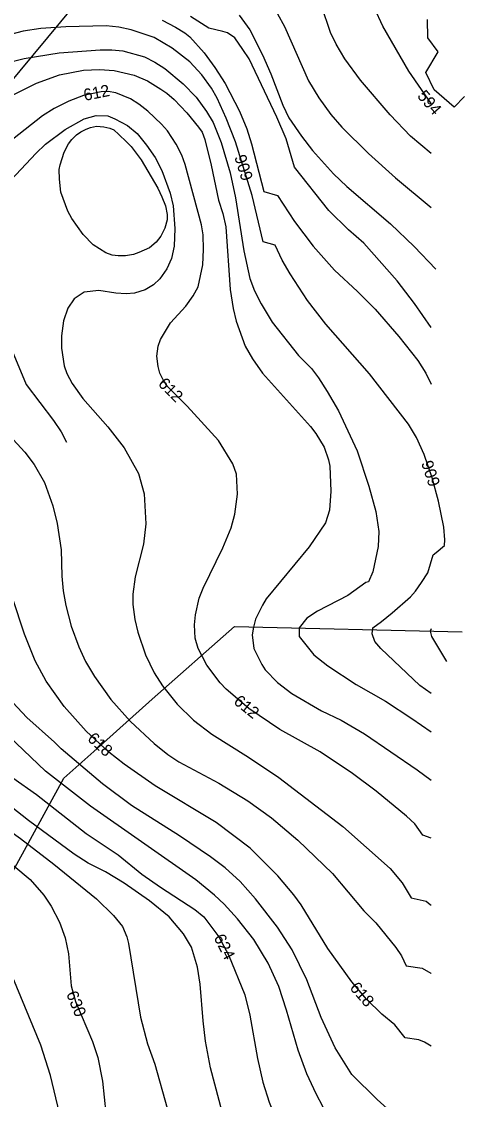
# Model space of a CAD drawing. Extents: x -709418 to -703832, y -1161719 to -1157826.
# Drawn here: x -705130 to -704832, y -1160700 to -1159967 of the extents above; entities that cross this region are included whole.
import ezdxf

# ---------------------------------------------------------------- set-up
doc = ezdxf.new("R2010")
doc.units = 0
for name, color, linetype in [('103_hranice KÚ', 7, 'Continuous'), ('120_vrstevnice hlavní', 7, 'Continuous'), ('121_vrstevnice hlavní_popis', 7, 'Continuous'), ('122_vrstevnice základní', 7, 'Continuous'), ('124_vrstevnice doplňková', 7, 'Continuous'), ('609_LBC_stav', 7, 'Continuous')]:
    doc.layers.add(name, color=color, linetype=linetype)

msp = doc.modelspace()

# ---------------------------------------------------------------- linework, layer by layer
at = {"layer": '103_hranice KÚ'}
for points in [[(-704828.44, -1160018.36), (-704835.45, -1160025.58), (-704849.24, -1160013.82), (-704854.71, -1160002.16), (-704846.35, -1159987.93), (-704853.36, -1159978.49), (-704853.67, -1159966.1)], [(-705135.84, -1160545.5), (-705101.16, -1160482.07), (-705080.71, -1160463.73), (-705041.01, -1160428.26), (-704984.88, -1160378.73), (-704830.03, -1160382.43)]]:
    msp.add_lwpolyline(points, dxfattribs=at)
at = {"layer": '120_vrstevnice hlavní'}
for points in [[(-704981.71, -1159963.09), (-704974.58, -1159973.07), (-704966.03, -1159990.17), (-704960.33, -1160002.99), (-704952.07, -1160024.37), (-704947.94, -1160032.92), (-704939.39, -1160045.46), (-704931.83, -1160055.15), (-704917.73, -1160071.1), (-704908.61, -1160079.66), (-704878.83, -1160105.02), (-704862.72, -1160120.41), (-704847.99, -1160135.72)], [(-705169.52, -1160034.2), (-705119.64, -1160009.26), (-705103.97, -1160003.71), (-705087.72, -1160000.57), (-705076.89, -1160000), (-705066.92, -1160000.71), (-705053.24, -1160003.85), (-705044.12, -1160007.84), (-705035, -1160013.4), (-705030.99, -1160016.08), (-705026.02, -1160020.38), (-705017.33, -1160029.5), (-705009.49, -1160039.33), (-705007.07, -1160042.66), (-705005.23, -1160047.69), (-705000.8, -1160065.12), (-704995.96, -1160088.92), (-704992.98, -1160098.06), (-704990.97, -1160107.01), (-704987.83, -1160149.76), (-704985.84, -1160162.59), (-704983.84, -1160171.14), (-704977.72, -1160188.24), (-704972.73, -1160196.79), (-704965.89, -1160206.48), (-704933.26, -1160242.81), (-704929.7, -1160247.51), (-704924, -1160256.92), (-704921.01, -1160265.47), (-704920.15, -1160269.74), (-704919.44, -1160286.84), (-704920.44, -1160299.67), (-704923.14, -1160308.22), (-704934.11, -1160324.75), (-704963.33, -1160360.08), (-704966.03, -1160364.36), (-704970.59, -1160373.76), (-704972.16, -1160379.18), (-704972.87, -1160384.45)], [(-704851.18, -1160728.97), (-704865.97, -1160713.66), (-704874.63, -1160712.4), (-704887.95, -1160700.5), (-704905.16, -1160683.43), (-704916.59, -1160665.31), (-704926.13, -1160644.79), (-704935.68, -1160619.14), (-704945.8, -1160598.62), (-704955.63, -1160583.37), (-704970.73, -1160564.14), (-704981.14, -1160552.31), (-704991.25, -1160543.05), (-705001.23, -1160535.49), (-705022.32, -1160521.1), (-705054.95, -1160500.58), (-705074.76, -1160485.91), (-705102.83, -1160462.11), (-705107.39, -1160457.55), (-705126.34, -1160440.74), (-705135.74, -1160430.48), (-705144.29, -1160419.5), (-705154.84, -1160402.83), (-705172.36, -1160372.05)], [(-704972.87, -1160384.45), (-704971.76, -1160393.85), (-704966.47, -1160404.7), (-704964.06, -1160408.3), (-704955.63, -1160416.94), (-704945.94, -1160424.49), (-704925.85, -1160436.18), (-704912.46, -1160442.59), (-704896.5, -1160451.71), (-704860.73, -1160476.36), (-704851.18, -1160483.29)], [(-705165.95, -1160515.97), (-705124.06, -1160550.88), (-705114.8, -1160561.57), (-705109.81, -1160568.98), (-705104.11, -1160579.81)], [(-705104.11, -1160579.81), (-705100.26, -1160590.64), (-705097.84, -1160601.47), (-705095.99, -1160623.13), (-705093.14, -1160633.96), (-705081.6, -1160661.03), (-705078.03, -1160671.86), (-705074.76, -1160688.1), (-705072.62, -1160709.76)]]:
    msp.add_lwpolyline(points, dxfattribs=at)
at = {"layer": '122_vrstevnice základní'}
for points in [[(-704851.18, -1160057.23), (-704865.15, -1160045.31), (-704878.97, -1160030.78), (-704899.35, -1160007.27), (-704909.89, -1159992.73), (-704915.85, -1159982.72), (-704919.72, -1159974.78), (-704925.71, -1159956.82)], [(-704851.18, -1160175.48), (-704862.44, -1160159.17), (-704874.27, -1160143.78), (-704897.07, -1160118.13), (-704907.33, -1160109.15), (-704920.86, -1160096.04), (-704944.19, -1160066.4), (-704949.74, -1160047.09), (-704956.09, -1160032.54), (-704975.06, -1159992.81), (-704979.4, -1159986.38), (-704984.64, -1159978.59), (-704989.69, -1159975.06), (-704992.92, -1159974.09), (-705002.43, -1159971.98), (-705014.86, -1159964.04)], [(-704955.63, -1159962.24), (-704951.07, -1159970.79), (-704934.54, -1160007.84), (-704927.56, -1160019.24), (-704919.44, -1160030.64), (-704912.03, -1160039.19), (-704893.79, -1160057.28), (-704875.41, -1160073.67), (-704851.18, -1160093.83)], [(-704851.18, -1160023.26), (-704866.29, -1160001.28), (-704884.1, -1159970.5), (-704889.66, -1159958.25)], [(-704885.48, -1160393.85), (-704889.61, -1160389.12), (-704891.39, -1160383.8), (-704890.8, -1160379.66), (-704884.89, -1160375.52), (-704877.72, -1160369.52), (-704865.32, -1160358.55), (-704861.92, -1160354.88), (-704857.78, -1160348.9), (-704853.46, -1160342.41), (-704849.83, -1160330.07), (-704847.76, -1160328.45), (-704842.08, -1160323.67), (-704841.78, -1160319.9), (-704842.63, -1160311.21), (-704846.2, -1160293.68), (-704850.47, -1160277.72), (-704856.03, -1160261.76), (-704861.16, -1160250.36), (-704866.57, -1160241.24), (-704893.22, -1160207.05), (-704922.86, -1160173.13), (-704935.25, -1160157.17), (-704947.22, -1160138.93), (-704952.49, -1160129.81), (-704957.4, -1160119.49), (-704965.39, -1160117.21), (-704972.87, -1160085.64), (-704984.27, -1160049.16), (-704990.54, -1160033.2), (-704996.81, -1160019.52), (-705000.66, -1160012.68), (-705007.21, -1160003.56), (-705015.48, -1159994.73), (-705027.45, -1159985.47), (-705039.7, -1159978.34), (-705055.23, -1159973.07), (-705063.78, -1159971.36), (-705072.33, -1159970.36), (-705099.69, -1159970.93), (-705116.79, -1159972.21), (-705128.76, -1159974.07), (-705137.31, -1159976.2)], [(-705034.15, -1159966.51), (-705025.03, -1159971.22), (-705018.88, -1159975.07), (-705015.48, -1159977.91), (-705005.65, -1159988.74), (-704998.38, -1159998.57), (-704991.25, -1160009.55), (-704981.56, -1160028.36), (-704976.58, -1160040.33), (-704973.44, -1160050.59), (-704965.04, -1160082.93), (-704955.77, -1160085.64), (-704944.23, -1160103.31), (-704931.41, -1160120.12), (-704916.87, -1160136.51), (-704901.2, -1160151.04), (-704889.37, -1160163.01), (-704873.13, -1160181.54), (-704860.3, -1160197.93), (-704854.74, -1160206.48), (-704851.18, -1160214.04)], [(-705138.17, -1159995.16), (-705128.19, -1159992.59), (-705104.25, -1159988.74), (-705076.32, -1159986.61), (-705068.52, -1159986.73), (-705060.93, -1159987.32), (-705046.11, -1159991.45), (-705039.28, -1159995.01), (-705032.44, -1159999.43), (-705019.9, -1160009.69), (-705011.06, -1160018.95), (-705003.94, -1160028.64), (-704999.52, -1160036.05), (-704993.96, -1160049.73), (-704987.98, -1160070.25), (-704984.41, -1160087.35), (-704978.57, -1160123.26), (-704974.44, -1160142.07), (-704971.31, -1160150.62), (-704966.89, -1160159.45), (-704959.34, -1160171.85), (-704941.52, -1160194.51), (-704932.69, -1160203.48), (-704927.88, -1160209.8), (-704921.86, -1160219.01), (-704914.31, -1160232.12), (-704901.62, -1160259.48), (-704893.5, -1160283.42), (-704888.8, -1160300.52), (-704886.81, -1160314.2), (-704887.23, -1160324.46), (-704890.94, -1160341.56), (-704893.79, -1160348.4), (-704895.52, -1160348.92), (-704907.94, -1160357.79), (-704928.62, -1160368.43), (-704935.71, -1160373.16), (-704941.03, -1160379.66), (-704941.03, -1160385.57), (-704930.98, -1160397.99)], [(-705028.59, -1160172.28), (-705018.19, -1160160.88), (-705013.06, -1160154.04), (-705009.64, -1160147.91), (-705006.5, -1160132.95), (-705006.01, -1160122.53), (-705006.36, -1160112.43), (-705007.36, -1160105.59), (-705018.61, -1160064.55), (-705020.91, -1160058.33), (-705024.74, -1160050.87), (-705030.58, -1160041.75), (-705034.57, -1160037.19), (-705043.98, -1160028.36), (-705050.13, -1160023.73), (-705055.8, -1160020.09), (-705065.78, -1160015.96), (-705070.85, -1160015.06), (-705075.75, -1160015.25), (-705087.72, -1160017.81), (-705097.7, -1160021.52), (-705107.67, -1160026.5), (-705115.65, -1160031.63), (-705143.58, -1160053.58)], [(-705140.3, -1160078.8), (-705120.21, -1160057.14), (-705113.66, -1160050.87), (-705100.12, -1160040.75), (-705087.15, -1160033.63), (-705079.17, -1160031.35), (-705071.19, -1160031.62), (-705066.35, -1160033.49), (-705057.8, -1160038.19), (-705051.24, -1160043.6), (-705044.83, -1160051.44), (-705038.99, -1160059.85), (-705034.43, -1160068.82), (-705028.73, -1160084.22), (-705026.73, -1160092.76), (-705025.6, -1160108.15), (-705026.02, -1160120.12), (-705027.88, -1160128.67), (-705031.01, -1160135.51), (-705035.71, -1160142.49), (-705040.13, -1160146.48), (-705045.83, -1160149.9), (-705052.95, -1160152.04)], [(-705052.95, -1160152.04), (-705058.65, -1160152.61), (-705065.78, -1160152.18), (-705077.18, -1160150.33), (-705087.15, -1160151.47), (-705093.99, -1160156.03), (-705098.27, -1160162.3), (-705101.4, -1160170.85), (-705102.68, -1160181.11), (-705102.68, -1160189.66), (-705100.83, -1160201.63), (-705098.98, -1160206.76), (-705095.42, -1160213.6), (-705088.15, -1160223.86), (-705071.19, -1160243.09), (-705059.94, -1160257.34), (-705050.25, -1160274.87), (-705046.4, -1160288.55), (-705045.4, -1160309.07), (-705046.97, -1160322.75), (-705052.67, -1160344.98), (-705054.09, -1160356.95), (-705054.24, -1160363.79), (-705052.81, -1160374.05), (-705050.67, -1160382.6), (-705045.55, -1160397.99), (-705039.7, -1160410.24), (-705033.86, -1160419.08), (-705023.89, -1160431.62), (-705012.91, -1160442.45), (-705000.37, -1160451.99), (-704975.44, -1160467.67), (-704954.92, -1160481.63), (-704911.32, -1160514.83), (-704878.97, -1160543.47), (-704870.99, -1160553.16), (-704864.72, -1160563.28), (-704854.6, -1160565.56), (-704851.9, -1160567.84), (-704851.18, -1160568.29)], [(-704851.18, -1160522.79), (-704856.88, -1160520.67), (-704862.3, -1160513.12), (-704868, -1160507.85), (-704888.66, -1160490.89), (-704904.76, -1160478.78), (-704926.7, -1160464.1), (-704954.21, -1160448.86), (-704975.15, -1160434.61), (-704990.68, -1160421.5), (-704994.82, -1160417.08), (-705003.79, -1160405.11), (-705009.78, -1160393.71), (-705011.77, -1160386.87), (-705012.2, -1160377.75), (-705011.49, -1160370.91), (-705008.92, -1160359.51), (-705006.36, -1160352.67), (-704992.96, -1160325.31), (-704987.26, -1160311.64), (-704984.84, -1160302.52), (-704982.99, -1160288.84), (-704983.7, -1160275.16), (-704986.12, -1160268.32), (-704995.96, -1160252.36), (-705017.19, -1160228.99), (-705030.58, -1160215.59), (-705033.58, -1160211.04), (-705035.71, -1160206.48), (-705036.99, -1160201.92), (-705037.85, -1160195.07), (-705036.85, -1160188.24), (-705035.43, -1160183.68), (-705028.59, -1160172.28)], [(-705138.02, -1160248.94), (-705127.62, -1160260.34), (-705121.35, -1160268.6), (-705114.23, -1160280.86), (-705108.53, -1160296.82), (-705105.53, -1160308.79), (-705102.83, -1160326.74), (-705102.4, -1160344.69), (-705101.54, -1160354.67), (-705099.83, -1160364.64), (-705095.99, -1160378.61), (-705091, -1160392.57), (-705086.3, -1160402.55), (-705080.31, -1160412.81), (-705069.06, -1160428.48), (-705055.66, -1160443.44), (-705039.56, -1160458.41), (-705030.3, -1160465.81), (-705022.89, -1160470.8)], [(-704851.18, -1160664.17), (-704855.74, -1160661.6), (-704859.59, -1160660.03), (-704868.85, -1160658.61), (-704875.83, -1160649.63), (-704884.67, -1160642.36), (-704895.21, -1160632.25), (-704905.19, -1160620.56), (-704921.58, -1160597.76), (-704939.53, -1160568.12), (-704944.52, -1160561.29), (-704955.49, -1160548.32), (-704974.3, -1160529.51), (-704997.52, -1160512.12), (-705038.85, -1160487.19), (-705060.08, -1160472.37), (-705070.48, -1160464.25), (-705085.87, -1160450), (-705100.91, -1160433.29), (-705113.09, -1160415.94), (-705120.5, -1160402.26), (-705127.91, -1160384.02), (-705144.44, -1160333.86)], [(-704851.18, -1160380.37), (-704851.8, -1160382.02), (-704851.01, -1160385.57), (-704840.75, -1160402.59)], [(-704930.98, -1160397.99), (-704921.53, -1160405.67), (-704902.2, -1160418.36), (-704882.25, -1160429.62), (-704864.29, -1160441.31), (-704851.18, -1160450.47)], [(-704851.18, -1160424.33), (-704858.88, -1160418.93), (-704885.48, -1160393.85)], [(-705256.44, -1160430.62), (-705247.32, -1160437.89), (-705215.4, -1160459.83), (-705167.95, -1160496.17), (-705130.47, -1160523.1), (-705107.96, -1160540.48), (-705078.89, -1160564.14), (-705067.2, -1160575.39), (-705061.08, -1160582.95), (-705058.23, -1160589.78), (-705057.09, -1160594.34), (-705048.82, -1160644.5), (-705044.12, -1160662.74), (-705039.28, -1160676.42), (-705030.79, -1160706.37)], [(-705104.11, -1160709.76), (-705110.09, -1160684.12), (-705116.79, -1160663.6), (-705135.74, -1160617.43), (-705140.3, -1160602.04), (-705148.57, -1160566.13), (-705152.27, -1160555.87), (-705156.83, -1160548.18), (-705162.82, -1160540.48), (-705168.52, -1160534.78), (-705207.28, -1160500.87), (-705235.49, -1160473.79), (-705248.31, -1160462.82), (-705283.22, -1160435.32)], [(-704998.52, -1160561.43), (-705011.35, -1160551.03), (-705083.02, -1160501.01), (-705113.66, -1160477.21), (-705153.41, -1160439.31)], [(-705152.13, -1160470.37), (-705119.78, -1160493.17), (-705086.01, -1160519.68), (-705064.07, -1160534.21), (-705047.97, -1160547.18), (-705035.43, -1160556.01), (-705011.92, -1160571.26), (-705005.79, -1160576.25), (-704995.53, -1160589.78), (-704989.12, -1160602.04), (-704978, -1160629.4), (-704974.44, -1160643.08), (-704969.31, -1160672.72)], [(-705022.89, -1160470.8), (-704995.67, -1160485.48), (-704975.86, -1160497.45), (-704959.76, -1160508.99), (-704941.95, -1160524.09), (-704918.3, -1160546.75), (-704896.92, -1160572.11), (-704888.8, -1160580.38), (-704875.12, -1160597.19), (-704871.27, -1160602.89), (-704868.25, -1160609.57), (-704857.31, -1160611.16), (-704851.47, -1160614.58), (-704851.18, -1160614.71)], [(-704990.4, -1160720.02), (-705001.23, -1160678.99), (-705004.65, -1160660.75), (-705006.36, -1160647.07), (-705008.35, -1160621.99), (-705010.06, -1160610.59), (-705014.34, -1160596.91), (-705019.61, -1160587.79), (-705029.44, -1160576.25), (-705042.7, -1160565.28), (-705059.94, -1160553.31), (-705072.76, -1160545.75), (-705084.45, -1160539.77), (-705094.14, -1160533.64), (-705125.2, -1160510.84), (-705136.96, -1160501.41)], [(-704924.57, -1160705.78), (-704929.41, -1160696.66), (-704935.68, -1160682.98), (-704941.67, -1160667.02), (-704949.5, -1160639.66), (-704954.78, -1160623.7), (-704962.04, -1160607.74), (-704971.73, -1160591.78), (-704982.85, -1160577.67), (-704991.97, -1160567.7), (-704998.52, -1160561.43)], [(-704969.31, -1160672.72), (-704965.6, -1160688.68), (-704961.33, -1160702.35), (-704954.92, -1160718.31), (-704945.37, -1160734.27), (-704914.31, -1160773.03), (-704908.75, -1160782.72), (-704903.62, -1160794.12), (-704901.48, -1160803.24), (-704901.06, -1160812.36), (-704905.47, -1160846.56), (-704907.33, -1160863.66), (-704900.91, -1160868.22), (-704897.21, -1160872.35), (-704895.64, -1160876.06), (-704888.52, -1160884.18), (-704876.55, -1160895.29), (-704852.18, -1160913.53), (-704851.18, -1160914.12)]]:
    msp.add_lwpolyline(points, dxfattribs=at)
at = {"layer": '124_vrstevnice doplňková'}
for points in [[(-705063.56, -1160044.29), (-705058.39, -1160049.18), (-705055.34, -1160052.38), (-705048.4, -1160061.42), (-705037.14, -1160080.65), (-705034.32, -1160086.67), (-705032, -1160092.69), (-705030.78, -1160098.75), (-705030.87, -1160102.17), (-705032.29, -1160107.87), (-705035.14, -1160113.43), (-705038.28, -1160117.56), (-705042.84, -1160121.26), (-705049.96, -1160124.54), (-705053.72, -1160125.79), (-705059.14, -1160126.79), (-705064.07, -1160126.82), (-705068.19, -1160126.29), (-705072.62, -1160124.68), (-705081.03, -1160119.27), (-705088.01, -1160112.14), (-705095.7, -1160101.46), (-705098.41, -1160096.33), (-705103.11, -1160083.36), (-705104.11, -1160074.53), (-705104.16, -1160067.98), (-705103.68, -1160064.98), (-705100.83, -1160056.29), (-705097.84, -1160050.59), (-705095.7, -1160047.74), (-705092.53, -1160044.54), (-705089.43, -1160042.46), (-705085.8, -1160040.53), (-705082.88, -1160039.47), (-705078.89, -1160038.62), (-705073.98, -1160039.01), (-705069.87, -1160040.02), (-705067.18, -1160041.15), (-705063.56, -1160044.29)], [(-705207.55, -1160118.25), (-705204.43, -1160118.7), (-705196.02, -1160121.41), (-705185.9, -1160125.54), (-705174.64, -1160133.38), (-705162.1, -1160144.92), (-705155.98, -1160152.18), (-705150.28, -1160160.45), (-705143.58, -1160173.99), (-705126.77, -1160214.31), (-705108.06, -1160238.65), (-705102.83, -1160246.37), (-705099.26, -1160253.5)]]:
    msp.add_lwpolyline(points, dxfattribs=at)
at = {"layer": '609_LBC_stav'}
msp.add_lwpolyline([(-705517, -1160362.3), (-705369.22, -1160210.37), (-705299.31, -1160130.26), (-705201.9, -1160128.94), (-705159.78, -1160035.52), (-705055.56, -1159909.96), (-705073.99, -1159896.8), (-705110.85, -1159883.64), (-705179.3, -1159879.69), (-705206.94, -1159849.43), (-705259.6, -1159815.22), (-705278.03, -1159792.85), (-705321.47, -1159804.69), (-705388.6, -1159766.54), (-705550.51, -1159977.06), (-705526.72, -1159995.51), (-705491.92, -1160067.67), (-705561.96, -1160193.15), (-705583.87, -1160190.33), (-705632.13, -1160220.48), (-705677.11, -1160208.39), (-705689.77, -1160240.43), (-705690.96, -1160281.19), (-705760.43, -1160283.48)], dxfattribs=at)

# ---------------------------------------------------------------- texts
at = {"layer": '121_vrstevnice hlavní_popis'}
for s, rotation, p in [('612', 11.22482, (-705086.85, -1160021.42)), ('594', 310.85198, (-704861.12, -1160018.33)), ('606', 107.42494, (-704972.2, -1160074.1)), ('612', 315.05733, (-705037.46, -1160214.39)), ('606', 108.37419, (-704844.87, -1160281.98)), ('612', 321.19147, (-704986.13, -1160430.87)), ('618', 317.46053, (-705085.59, -1160455.86)), ('624', 296.85632, (-704999.33, -1160590.42)), ('618', 311.17269, (-704907.01, -1160624.84)), ('630', 291.97835, (-705099.6, -1160628.56))]:
    msp.add_text(s, height=8, rotation=rotation, dxfattribs=at).set_placement(p)

doc.saveas('drawing.dxf')
